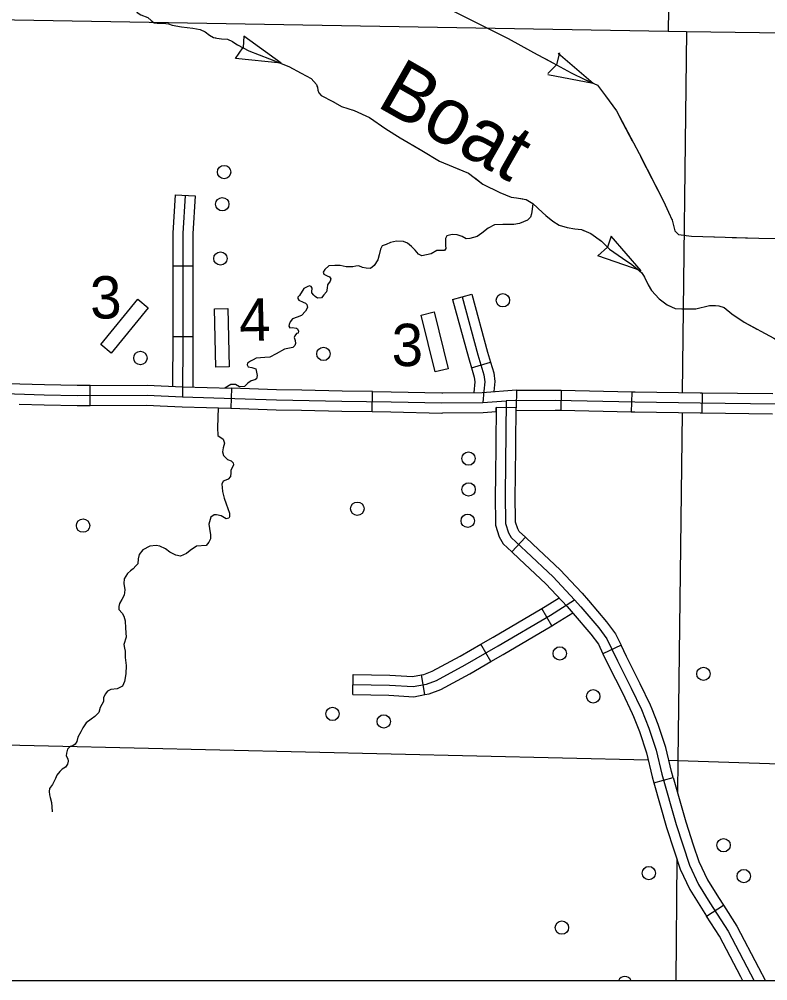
# Model space of a CAD drawing. Extents: x 1369979 to 1371646, y 379997 to 381064.
# Drawn here: x 1371040.2 to 1371105.8, y 380146.4 to 380230.7 of the extents above; entities that cross this region are included whole.
import ezdxf

# ---------------------------------------------------------------- set-up
doc = ezdxf.new("R2010")
doc.units = 0
doc.layers.add('R_Border Notes', color=7, linetype='Continuous')
doc.layers.add('R_No Plot', color=7, linetype='Continuous')

msp = doc.modelspace()

# ---------------------------------------------------------------- linework, layer by layer
at = {"layer": 'R_Border Notes'}
for p, q in [((1371059.912, 380229.2), (1371059.837, 380228.204)), ((1371063.175, 380226.849), (1371059.912, 380229.2)), ((1371059.174, 380227.254), (1371059.83, 380228.191)), ((1371063.175, 380226.849), (1371059.174, 380227.254)), ((1371087.578, 380227.749), (1371087.318, 380226.711)), ((1371090.524, 380225.062), (1371087.477, 380227.686)), ((1371086.566, 380225.93), (1371087.311, 380226.699)), ((1371090.524, 380225.062), (1371086.573, 380225.811)), ((1371053.896, 380215.306), (1371055.65, 380215.196)), ((1371092.108, 380211.683), (1371091.793, 380210.716)), ((1371094.736, 380208.639), (1371092.108, 380211.683)), ((1371090.938, 380209.961), (1371091.783, 380210.706)), ((1371094.736, 380208.639), (1371090.938, 380209.961)), ((1371053.686, 380209.07), (1371055.444, 380209.07)), ((1371078.212, 380206.12), (1371079.908, 380206.581)), ((1371053.686, 380202.883), (1371055.444, 380202.883)), ((1371079.856, 380200.137), (1371081.543, 380200.632)), ((1371040.272, 380198.704), (1371040.272, 380198.704)), ((1371046.431, 380196.836), (1371046.427, 380198.594)), ((1371058.827, 380198.339), (1371058.771, 380196.582)), ((1371071.16, 380196.294), (1371071.181, 380198.052)), ((1371071.181, 380198.052), (1371071.181, 380198.052)), ((1371087.734, 380198.138), (1371087.694, 380196.38)), ((1371093.92, 380198), (1371093.88, 380196.242)), ((1371100.097, 380197.913), (1371100.076, 380196.155)), ((1371083.794, 380196.62), (1371082.036, 380196.64)), ((1371083.723, 380190.432), (1371083.723, 380190.432)), ((1371083.393, 380183.997), (1371084.598, 380185.277)), ((1371086.917, 380177.511), (1371086.022, 380179.024)), ((1371081.571, 380174.37), (1371080.699, 380175.896)), ((1371092.977, 380175.818), (1371091.388, 380175.067)), ((1371069.454, 380171.486), (1371069.482, 380173.244)), ((1371075.791, 380171.476), (1371075.483, 380173.206)), ((1371095.864, 380163.739), (1371097.556, 380164.216)), ((1371100.484, 380152.062), (1371101.961, 380153.015))]:
    msp.add_line(p, q, dxfattribs=at)
for points in [[(1371098.041, 380290.785), (1371097.105, 380229.657)], [(1371070.495, 380235.539), (1371074.414, 380233.452), (1371078.007, 380231.558), (1371080.68, 380230.205)], [(1371049.477, 380232.459), (1371049.861, 380232.237), (1371050.216, 380231.823), (1371050.541, 380231.276), (1371050.866, 380231.068), (1371051.487, 380230.847), (1371051.782, 380230.595), (1371052.049, 380230.388), (1371052.315, 380230.358), (1371052.802, 380230.343), (1371053.305, 380230.299), (1371053.63, 380230.181), (1371054.428, 380230.018), (1371055.433, 380229.9), (1371056.069, 380229.781), (1371056.513, 380229.589), (1371056.897, 380229.293), (1371057.237, 380229.086), (1371057.532, 380229.042), (1371057.946, 380228.968), (1371058.478, 380228.953), (1371058.907, 380228.731), (1371059.365, 380228.45), (1371060.337, 380227.926)], [(1370958.152, 380231.337), (1370972.134, 380231.247), (1370973.397, 380231.239), (1371035.114, 380230.7), (1371036.414, 380230.688), (1371097.105, 380229.657), (1371098.733, 380229.604), (1371113.663, 380229.423)], [(1371053.075, 380230.319), (1371053.305, 380230.299), (1371053.63, 380230.181), (1371054.428, 380230.018), (1371055.433, 380229.9), (1371056.069, 380229.781), (1371056.513, 380229.589), (1371056.897, 380229.293), (1371057.237, 380229.086), (1371057.459, 380229.053)], [(1371080.68, 380230.205), (1371083.075, 380229.006), (1371085.308, 380227.777), (1371087.009, 380226.875), (1371088.606, 380225.986), (1371089.804, 380225.409), (1371090.927, 380224.906), (1371091.622, 380223.988), (1371092.584, 380222.656)], [(1371080.932, 380230.079), (1371083.075, 380229.006), (1371085.041, 380227.924)], [(1371098.733, 380229.604), (1371098.347, 380197.937)], [(1371058.938, 380228.712), (1371059.365, 380228.45), (1371060.337, 380227.926), (1371062.169, 380227.231), (1371063.166, 380226.825)], [(1371060.337, 380227.926), (1371062.169, 380227.231), (1371063.84, 380226.55), (1371064.948, 380225.973), (1371065.82, 380225.485), (1371066.279, 380224.967), (1371066.367, 380224.73), (1371066.397, 380224.479), (1371066.471, 380224.242)], [(1371086.405, 380227.195), (1371087.009, 380226.875), (1371088.606, 380225.986), (1371089.804, 380225.409), (1371090.534, 380225.082)], [(1371064.566, 380226.172), (1371064.948, 380225.973), (1371065.82, 380225.485), (1371066.279, 380224.967), (1371066.348, 380224.781)], [(1371066.348, 380224.781), (1371066.367, 380224.73), (1371066.397, 380224.479), (1371066.471, 380224.242), (1371066.678, 380224.005), (1371067.698, 380223.487), (1371067.962, 380223.332)], [(1371066.471, 380224.242), (1371066.678, 380224.005), (1371067.698, 380223.487), (1371068.481, 380223.029), (1371069.575, 380222.689), (1371070.916, 380222.088)], [(1371091.601, 380224.017), (1371091.622, 380223.988), (1371092.584, 380222.656), (1371092.884, 380222.089)], [(1371069.384, 380222.748), (1371069.575, 380222.689), (1371070.916, 380222.088), (1371072.364, 380221.097), (1371073.382, 380220.43)], [(1371092.584, 380222.656), (1371094.564, 380218.913), (1371096.708, 380214.755)], [(1371070.916, 380222.088), (1371072.364, 380221.097), (1371073.606, 380220.283), (1371075.513, 380219.173), (1371077.05, 380218.241), (1371078.262, 380217.753), (1371079.603, 380217.204)], [(1371092.884, 380222.089), (1371093.969, 380220.038)], [(1371074.711, 380219.64), (1371075.513, 380219.173), (1371077.05, 380218.241), (1371078.262, 380217.753), (1371078.826, 380217.522)], [(1371094.69, 380218.669), (1371096.708, 380214.755), (1371096.803, 380214.538)], [(1371079.603, 380217.204), (1371080.86, 380216.242), (1371082.353, 380215.488), (1371083.358, 380215.103), (1371083.816, 380215.029), (1371084.658, 380214.881), (1371085.25, 380214.541), (1371086.089, 380213.763)], [(1371080.164, 380216.775), (1371080.86, 380216.242), (1371082.353, 380215.488), (1371083.358, 380215.103), (1371083.816, 380215.029), (1371084.359, 380214.934)], [(1371053.896, 380215.306), (1371053.686, 380211.946), (1371053.686, 380209.07)], [(1371054.773, 380215.251), (1371054.565, 380211.919), (1371054.565, 380208.769), (1371054.565, 380202.807), (1371054.539, 380197.596)], [(1371055.65, 380215.196), (1371055.444, 380211.891), (1371055.444, 380209.07)], [(1371085.25, 380214.541), (1371085.191, 380214.053), (1371085.117, 380213.624), (1371085.028, 380213.328), (1371084.792, 380213.076), (1371084.067, 380212.78), (1371083.579, 380212.706), (1371082.619, 380212.692), (1371081.88, 380212.662), (1371081.318, 380212.381), (1371080.771, 380211.937), (1371080.357, 380211.656), (1371079.736, 380211.478), (1371079.396, 380211.434)], [(1371096.708, 380214.755), (1371097.132, 380213.782), (1371097.472, 380213.087), (1371097.708, 380212.14), (1371098.004, 380211.814), (1371099.172, 380211.666), (1371105.055, 380211.489), (1371109.652, 380211.444), (1371111.455, 380211.503), (1371112.105, 380211.844), (1371112.859, 380212.051), (1371116.422, 380212.125), (1371119.097, 380212.066)], [(1371085.661, 380214.16), (1371086.089, 380213.763), (1371086.4, 380213.497), (1371086.991, 380212.993), (1371087.567, 380212.624), (1371088.247, 380212.431), (1371088.942, 380212.328), (1371089.504, 380212.254), (1371089.699, 380212.173)], [(1371086.089, 380213.763), (1371086.4, 380213.497), (1371086.991, 380212.993), (1371087.567, 380212.624), (1371088.247, 380212.431), (1371088.942, 380212.328), (1371089.504, 380212.254), (1371090.332, 380211.913), (1371091.263, 380211.248), (1371091.958, 380210.538), (1371093.096, 380209.753), (1371093.923, 380209.191), (1371094.396, 380208.821), (1371094.81, 380208.451), (1371095.032, 380208.082), (1371095.369, 380207.408)], [(1371097.449, 380213.133), (1371097.472, 380213.087), (1371097.708, 380212.14), (1371098.004, 380211.814), (1371099.172, 380211.666), (1371101.167, 380211.606)], [(1371075.527, 380209.944), (1371075.219, 380210.092), (1371074.923, 380210.447), (1371074.613, 380210.758), (1371074.258, 380211.069), (1371073.904, 380211.217), (1371073.283, 380211.231), (1371072.765, 380211.128), (1371072.381, 380210.936), (1371072.041, 380210.832), (1371071.878, 380210.521), (1371071.76, 380210.048), (1371071.642, 380209.589), (1371071.346, 380209.116), (1371071.006, 380208.849), (1371070.622, 380208.864), (1371070.312, 380208.923), (1371069.986, 380209.071), (1371069.72, 380209.057), (1371069.454, 380208.997), (1371069.173, 380208.983), (1371068.878, 380208.983), (1371068.36, 380209.101), (1371067.873, 380209.116), (1371067.37, 380209.071), (1371067.015, 380208.761), (1371066.853, 380208.524), (1371066.912, 380208.346), (1371067.208, 380208.184), (1371067.414, 380208.11), (1371067.533, 380207.932), (1371067.488, 380207.725), (1371067.252, 380207.414), (1371067.208, 380207.104), (1371067.163, 380206.808), (1371066.912, 380206.527), (1371066.72, 380206.26), (1371066.38, 380206.245), (1371066.158, 380206.379), (1371066.04, 380206.512), (1371065.877, 380206.704), (1371065.877, 380206.808), (1371065.892, 380207.118), (1371065.803, 380207.252), (1371065.67, 380207.311), (1371065.463, 380207.237), (1371065.168, 380207.089), (1371064.798, 380206.467)], [(1371079.396, 380211.434), (1371079.059, 380211.631), (1371078.601, 380211.794), (1371078.187, 380211.823), (1371077.714, 380211.69), (1371077.596, 380211.483), (1371077.581, 380211.32), (1371077.596, 380210.862), (1371077.625, 380210.58), (1371077.492, 380210.418), (1371077.212, 380210.418), (1371076.827, 380210.403), (1371076.339, 380210.137), (1371075.527, 380209.944)], [(1371091.034, 380211.412), (1371091.263, 380211.248), (1371091.958, 380210.538), (1371093.096, 380209.753), (1371093.923, 380209.191), (1371094.396, 380208.821), (1371094.681, 380208.567)], [(1371102.713, 380211.559), (1371105.055, 380211.489), (1371107.353, 380211.467)], [(1371053.686, 380209.07), (1371053.686, 380208.769), (1371053.686, 380202.883)], [(1371055.444, 380209.07), (1371055.444, 380208.769), (1371055.444, 380202.883)], [(1371095.369, 380207.408), (1371095.665, 380206.92), (1371096.315, 380206.18), (1371097.039, 380205.663), (1371097.734, 380205.337), (1371098.296, 380205.293), (1371099.552, 380205.293), (1371100.739, 380205.594), (1371101.254, 380205.587), (1371101.549, 380205.58), (1371102.01, 380205.417)], [(1371095.467, 380207.246), (1371095.665, 380206.92), (1371096.315, 380206.18), (1371097.039, 380205.663), (1371097.097, 380205.635)], [(1371064.798, 380206.467), (1371064.639, 380206.325), (1371064.639, 380206.222), (1371064.727, 380206.059), (1371065.097, 380205.882), (1371065.304, 380205.808), (1371065.437, 380205.674), (1371065.496, 380205.423), (1371065.304, 380205.112), (1371064.949, 380204.713), (1371064.594, 380204.58), (1371064.18, 380204.417), (1371063.959, 380204.151), (1371063.885, 380203.929), (1371063.84, 380203.795), (1371063.929, 380203.633), (1371064.151, 380203.653)], [(1371078.212, 380206.12), (1371079.592, 380201.035), (1371079.856, 380200.137)], [(1371079.06, 380206.35), (1371080.438, 380201.274), (1371080.958, 380199.504), (1371081.036, 380198.905), (1371080.958, 380198.098), (1371080.854, 380197.083)], [(1371079.908, 380206.581), (1371081.284, 380201.513), (1371081.543, 380200.632)], [(1371097.097, 380205.635), (1371097.734, 380205.337), (1371098.296, 380205.293), (1371099.35, 380205.293)], [(1371100.859, 380205.593), (1371101.254, 380205.587), (1371101.549, 380205.58), (1371102.01, 380205.417), (1371102.704, 380204.855), (1371103.777, 380204.13), (1371104.897, 380203.524)], [(1371102.01, 380205.417), (1371102.704, 380204.855), (1371103.777, 380204.13), (1371106.378, 380202.724), (1371109.601, 380200.86), (1371111.966, 380199.366), (1371112.866, 380198.967)], [(1371064.151, 380203.653), (1371064.535, 380203.609), (1371064.609, 380203.535), (1371064.698, 380203.358), (1371064.683, 380203.18), (1371064.535, 380203.136), (1371064.372, 380202.928), (1371064.328, 380202.795), (1371064.402, 380202.514), (1371064.432, 380202.277), (1371064.387, 380202.085), (1371064.195, 380201.908), (1371063.486, 380201.774), (1371062.732, 380201.36), (1371062.2, 380201.079), (1371061.741, 380201.049)], [(1371053.686, 380202.883), (1371053.686, 380202.81), (1371053.665, 380198.512)], [(1371055.444, 380202.883), (1371055.444, 380202.805), (1371055.422, 380198.447)], [(1371061.741, 380201.049), (1371060.976, 380200.964), (1371060.724, 380200.831), (1371060.488, 380200.712), (1371060.222, 380200.549), (1371060.207, 380200.401), (1371060.296, 380200.224), (1371060.606, 380200.165), (1371060.946, 380200.032), (1371060.976, 380199.898), (1371061.064, 380199.469), (1371061.02, 380199.173), (1371060.857, 380199.085), (1371060.547, 380198.981), (1371060.266, 380198.774), (1371059.971, 380198.508), (1371059.527, 380198.463), (1371059.172, 380198.67), (1371058.773, 380198.67), (1371058.252, 380198.357)], [(1371081.543, 380200.632), (1371081.821, 380199.686), (1371081.921, 380198.92), (1371081.836, 380198.041)], [(1371031.667, 380199.794), (1371032.459, 380198.599), (1371032.901, 380198.223), (1371033.666, 380198.022), (1371037.166, 380197.928), (1371042.41, 380197.753), (1371045.293, 380197.713), (1371051.422, 380197.726), (1371054.539, 380197.596)], [(1371079.856, 380200.137), (1371080.096, 380199.322), (1371080.152, 380198.89), (1371080.061, 380197.954)], [(1371040.272, 380198.704), (1371037.192, 380198.806), (1371034.082, 380198.89)], [(1371046.427, 380198.594), (1371045.299, 380198.592), (1371042.431, 380198.632), (1371040.272, 380198.704)], [(1371046.427, 380198.594), (1371051.44, 380198.605), (1371052.652, 380198.554)], [(1371052.652, 380198.554), (1371054.571, 380198.474), (1371058.827, 380198.339)], [(1371065.004, 380198.164), (1371062.781, 380198.214), (1371058.827, 380198.339)], [(1371071.181, 380198.052), (1371068.521, 380198.084), (1371065.004, 380198.164)], [(1371071.181, 380198.052), (1371072.838, 380198.032), (1371077.277, 380197.928), (1371077.348, 380197.929)], [(1371077.348, 380197.929), (1371080.816, 380197.961), (1371083.812, 380198.196), (1371083.794, 380196.62)], [(1371087.734, 380198.138), (1371087.21, 380198.15), (1371083.811, 380198.129)], [(1371093.92, 380198), (1371087.734, 380198.138)], [(1371100.097, 380197.913), (1371099.93, 380197.915), (1371094.214, 380197.993), (1371093.92, 380198)], [(1371106.284, 380197.84), (1371100.097, 380197.913)], [(1371040.214, 380196.947), (1371042.389, 380196.874), (1371045.288, 380196.834), (1371046.431, 380196.836)], [(1371046.431, 380196.836), (1371051.405, 380196.847), (1371052.578, 380196.798)], [(1371054.539, 380197.596), (1371062.758, 380197.335), (1371068.505, 380197.205), (1371072.823, 380197.153), (1371077.27, 380197.049), (1371080.854, 380197.083), (1371082.922, 380197.245)], [(1371082.922, 380197.245), (1371082.828, 380189.021), (1371082.854, 380186.469), (1371083.114, 380185.662), (1371083.349, 380185.246), (1371084.649, 380184.022), (1371087.016, 380181.81), (1371088.914, 380179.784)], [(1371106.516, 380196.958), (1371099.919, 380197.036), (1371094.198, 380197.114), (1371087.203, 380197.271), (1371082.922, 380197.245)], [(1371052.578, 380196.798), (1371054.507, 380196.717), (1371058.771, 380196.582)], [(1371057.648, 380196.618), (1371057.605, 380194.892), (1371057.62, 380194.196)], [(1371058.771, 380196.582), (1371062.734, 380196.457), (1371064.964, 380196.406)], [(1371064.964, 380196.406), (1371068.49, 380196.326), (1371071.16, 380196.294)], [(1371071.16, 380196.294), (1371072.807, 380196.274), (1371077.264, 380196.17), (1371077.365, 380196.171)], [(1371077.365, 380196.171), (1371080.893, 380196.204), (1371082.032, 380196.293), (1371082.036, 380196.64)], [(1371082.036, 380196.64), (1371081.966, 380190.453)], [(1371083.723, 380190.432), (1371083.794, 380196.62)], [(1371087.694, 380196.38), (1371087.195, 380196.392), (1371083.791, 380196.371)], [(1371093.88, 380196.242), (1371087.694, 380196.38)], [(1371100.076, 380196.155), (1371099.907, 380196.157), (1371094.182, 380196.236), (1371093.88, 380196.242)], [(1371098.326, 380196.179), (1371097.955, 380165.712)], [(1371106.263, 380196.082), (1371100.076, 380196.155)], [(1371057.62, 380194.196), (1371058.093, 380193.871), (1371058.226, 380193.531), (1371058.093, 380193.102), (1371058.034, 380192.776), (1371058.138, 380192.451), (1371058.478, 380192.081), (1371058.803, 380191.962), (1371058.965, 380191.8), (1371058.995, 380191.637), (1371058.758, 380191.119), (1371058.773, 380190.912), (1371058.744, 380190.601), (1371058.537, 380190.379), (1371058.33, 380190.291), (1371058.108, 380190.202), (1371057.99, 380189.935), (1371058.005, 380189.625), (1371058.034, 380189.299), (1371058.182, 380188.693), (1371058.359, 380188.204)], [(1371081.966, 380190.453), (1371081.949, 380189.021), (1371081.977, 380186.327), (1371082.305, 380185.309), (1371082.648, 380184.698), (1371083.393, 380183.997)], [(1371084.598, 380185.277), (1371084.049, 380185.794), (1371083.924, 380186.016), (1371083.732, 380186.612), (1371083.707, 380189.02), (1371083.723, 380190.432)], [(1371058.359, 380188.204), (1371058.655, 380187.397), (1371058.655, 380187.071), (1371058.58, 380186.942), (1371058.344, 380186.897), (1371057.931, 380187.145), (1371057.502, 380187.249), (1371057.295, 380187.234), (1371057.014, 380187.027)], [(1371057.014, 380187.027), (1371056.852, 380186.426), (1371056.896, 380186.056), (1371056.985, 380185.479), (1371056.97, 380185.139), (1371056.852, 380184.843), (1371056.6, 380184.562), (1371055.743, 380184.488), (1371055.211, 380184.118), (1371054.871, 380183.852), (1371054.368, 380183.615), (1371053.954, 380183.704), (1371053.422, 380183.955), (1371053.038, 380184.251), (1371052.55, 380184.488), (1371052.225, 380184.547)], [(1371084.598, 380185.277), (1371085.25, 380184.663), (1371087.637, 380182.432), (1371089.059, 380180.915)], [(1371052.225, 380184.547), (1371051.653, 380184.488), (1371051.047, 380184.177), (1371050.722, 380183.763), (1371050.648, 380183.393), (1371050.618, 380182.934), (1371050.426, 380182.757), (1371050.204, 380182.505), (1371049.983, 380182.328), (1371049.702, 380182.106), (1371049.421, 380181.618), (1371049.377, 380181.233), (1371049.465, 380180.656), (1371049.406, 380180.193), (1371049.199, 380179.823)], [(1371083.393, 380183.997), (1371084.048, 380183.381), (1371086.394, 380181.187), (1371087.777, 380179.713)], [(1371089.059, 380180.915), (1371089.564, 380180.377), (1371090.125, 380179.745), (1371091.708, 380177.87), (1371092.505, 380176.816), (1371092.977, 380175.818)], [(1371086.022, 380179.024), (1371086.333, 380179.208), (1371087.542, 380179.963)], [(1371049.199, 380179.823), (1371048.992, 380179.468), (1371048.933, 380179.216), (1371048.948, 380178.95), (1371049.229, 380178.625), (1371049.377, 380178.344), (1371049.495, 380177.959), (1371049.524, 380177.308), (1371049.584, 380176.524), (1371049.391, 380175.888), (1371049.436, 380175.562), (1371049.495, 380175.281), (1371049.51, 380174.748), (1371049.598, 380174.023), (1371049.554, 380173.313), (1371049.451, 380172.633), (1371049.273, 380172.233), (1371048.8, 380171.982)], [(1371069.468, 380172.365), (1371072.667, 380172.313), (1371074.748, 380172.183), (1371075.918, 380172.391), (1371076.802, 380172.729), (1371079.299, 380174.083), (1371082.212, 380175.749), (1371086.789, 380178.457), (1371088.914, 380179.784)], [(1371087.777, 380179.713), (1371088.265, 380179.192), (1371088.796, 380178.594), (1371090.334, 380176.773), (1371090.993, 380175.901), (1371091.388, 380175.067)], [(1371088.914, 380179.784), (1371089.461, 380179.17), (1371091.021, 380177.322), (1371091.749, 380176.358), (1371092.66, 380174.432), (1371093.882, 380172.037), (1371094.766, 380170.189), (1371095.417, 380168.549), (1371096.067, 380166.614), (1371096.561, 380164.506), (1371097.809, 380160.08), (1371098.98, 380156.514), (1371099.786, 380154.822), (1371100.774, 380153.234), (1371102.387, 380150.734)], [(1371080.699, 380175.896), (1371081.77, 380176.509), (1371086.022, 380179.024)], [(1371086.917, 380177.511), (1371087.246, 380177.705), (1371088.752, 380178.646)], [(1371081.571, 380174.37), (1371082.654, 380174.989), (1371086.917, 380177.511)], [(1371075.483, 380173.206), (1371075.682, 380173.242), (1371076.434, 380173.53), (1371078.871, 380174.851), (1371080.699, 380175.896)], [(1371095.706, 380170.204), (1371095.572, 380170.541), (1371094.67, 380172.426), (1371093.449, 380174.82), (1371092.977, 380175.818)], [(1371091.388, 380175.067), (1371091.871, 380174.044), (1371093.094, 380171.647), (1371093.96, 380169.837), (1371094.072, 380169.556)], [(1371075.791, 380171.476), (1371076.154, 380171.54), (1371077.17, 380171.929), (1371079.727, 380173.315), (1371081.571, 380174.37)], [(1371069.482, 380173.244), (1371072.701, 380173.191), (1371074.697, 380173.066), (1371075.483, 380173.206)], [(1371048.8, 380171.982), (1371048.253, 380171.918), (1371047.958, 380171.785), (1371047.751, 380171.533), (1371047.603, 380171.208), (1371047.588, 380170.868), (1371047.322, 380170.35), (1371047.204, 380169.906), (1371046.834, 380169.566), (1371046.509, 380169.314), (1371046.08, 380169.003), (1371045.8, 380168.574), (1371045.607, 380168.219), (1371045.341, 380167.746), (1371045.253, 380167.361)], [(1371069.453, 380171.486), (1371072.632, 380171.434), (1371074.798, 380171.299), (1371075.791, 380171.476)], [(1371097.556, 380164.216), (1371097.412, 380164.725), (1371096.913, 380166.855), (1371096.242, 380168.851), (1371095.706, 380170.204)], [(1371094.072, 380169.556), (1371094.591, 380168.246), (1371095.22, 380166.373), (1371095.71, 380164.286), (1371095.864, 380163.739)], [(1371045.253, 380167.361), (1371045.105, 380167.139), (1371044.927, 380166.977), (1371044.676, 380166.932), (1371044.454, 380166.695), (1371044.351, 380166.355), (1371044.336, 380166.118), (1371044.469, 380165.837), (1371044.514, 380165.645), (1371044.454, 380165.379), (1371044.277, 380165.112), (1371043.967, 380164.935), (1371043.774, 380164.728), (1371043.508, 380164.417), (1371043.39, 380164.136), (1371043.124, 380163.603)], [(1371035.243, 380167.155), (1371095.362, 380165.772)], [(1371097.177, 380165.73), (1371097.955, 380165.712)], [(1371097.955, 380165.712), (1371097.931, 380162.885)], [(1371097.955, 380165.712), (1371114.954, 380165.138)], [(1371097.556, 380164.216), (1371098.65, 380160.337), (1371099.311, 380158.322)], [(1371043.124, 380163.603), (1371042.873, 380163.259), (1371042.843, 380162.977), (1371042.858, 380162.696), (1371042.932, 380162.474), (1371043.05, 380162.031), (1371043.065, 380161.631), (1371043.094, 380161.202)], [(1371095.864, 380163.739), (1371096.968, 380159.824), (1371097.641, 380157.774)], [(1371099.311, 380158.322), (1371099.797, 380156.841), (1371100.558, 380155.244), (1371101.517, 380153.704), (1371101.961, 380153.015)], [(1371097.641, 380157.774), (1371098.162, 380156.186), (1371099.014, 380154.399), (1371100.032, 380152.763), (1371100.484, 380152.062)], [(1371097.883, 380157.037), (1371097.795, 380146.391)], [(1371101.961, 380153.015), (1371103.147, 380151.177), (1371105.032, 380147.556)], [(1371103.473, 380146.745), (1371101.626, 380150.292), (1371100.484, 380152.062)], [(1371102.387, 380150.734), (1371104.648, 380146.391)], [(1371105.032, 380147.556), (1371105.639, 380146.391)], [(1371103.657, 380146.391), (1371103.473, 380146.745)]]:
    msp.add_lwpolyline(points, dxfattribs=at)
for points in [[(1371048.273, 380201.425), (1371047.365, 380202.167), (1371050.608, 380206.138), (1371051.516, 380205.396)], [(1371058.629, 380200.213), (1371057.457, 380200.184), (1371057.331, 380205.31), (1371058.502, 380205.339)], [(1371075.453, 380204.75), (1371076.591, 380205.031), (1371077.82, 380200.054), (1371076.682, 380199.773)]]:
    msp.add_lwpolyline(points, close=True, dxfattribs=at)
for centre in [(1371058.176, 380217.296), (1371058.019, 380214.477), (1371057.855, 380209.716), (1371082.622, 380206.053), (1371066.883, 380201.356), (1371050.836, 380200.991), (1371079.606, 380192.177), (1371079.616, 380189.47), (1371069.858, 380187.781), (1371045.807, 380186.295), (1371079.537, 380186.72), (1371087.612, 380175.092), (1371100.202, 380173.302), (1371090.543, 380171.328), (1371067.681, 380169.792), (1371072.173, 380169.129), (1371101.971, 380158.279), (1371095.417, 380155.832), (1371103.739, 380155.571), (1371087.796, 380151.052)]:
    msp.add_circle(centre, 0.586, dxfattribs=at)
msp.add_arc((1371093.31, 380146.184), 0.586, 20.75301, 159.24699, dxfattribs=at)
at = {"layer": 'R_No Plot'}
msp.add_lwpolyline([(1370544.495, 380586.867), (1371140.383, 380586.867), (1371140.383, 380146.391), (1370544.495, 380146.391)], close=True, dxfattribs=at)

# ---------------------------------------------------------------- texts
at = {"layer": 'R_Border Notes'}
for s, height, rotation, p in [('Boat', 4.95, 330.35342, (1371071.427, 380223.117)), ('3', 3.712, 1.10274, (1371046.456, 380204.427)), ('4', 3.712, 1.39847, (1371059.529, 380202.466))]:
    msp.add_text(s, height=height, rotation=rotation, dxfattribs=at).set_placement(p)
msp.add_text('3', height=3.712, dxfattribs=at).set_placement((1371072.865, 380200.283))

doc.saveas('drawing.dxf')
